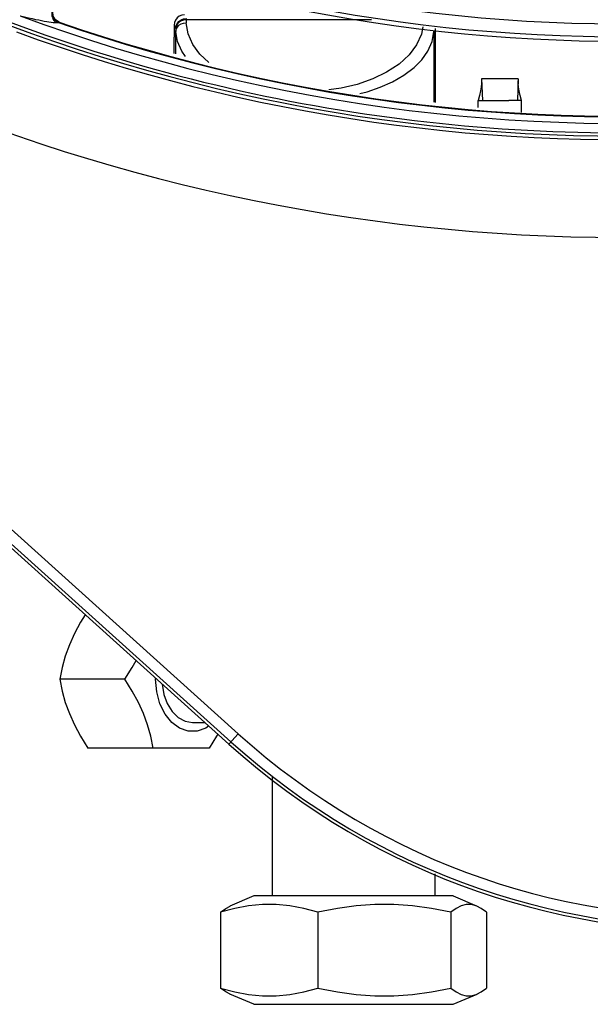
# Model space of a CAD drawing. Extents: x 40.7 to 137.4, y -250.8 to -221.5.
# Tile 281 of 320: x 123.046 to 123.1103, y -238.2434 to -238.1324. Entities that reach past the tile are written whole.
import ezdxf

# ---------------------------------------------------------------- set-up
doc = ezdxf.new("R2010")
doc.units = 0
doc.header["$MEASUREMENT"] = 0
doc.linetypes.add('DASHDOT2', pattern=[0.5, 0.25, -0.125, 0, -0.125])
doc.layers.get('0').update_dxf_attribs({"linetype": 'CONTINUOUS'})
doc.layers.add('AC-FRIGORÍFICA', color=20, linetype='DASHDOT2')

msp = doc.modelspace()

# ---------------------------------------------------------------- linework, layer by layer
at = {"color": 155}
for p, q in [((123.050353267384, -238.132772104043), (123.049921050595, -238.1324966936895)), ((123.0504337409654, -238.1327297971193), (123.0500055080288, -238.1324589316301)), ((123.0501031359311, -238.1327682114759), (123.0503533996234, -238.1327721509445)), ((123.050353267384, -238.132772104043), (123.050433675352, -238.1327297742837)), ((123.0633871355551, -238.1330608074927), (123.0635813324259, -238.133449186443)), ((123.0633871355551, -238.1330608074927), (123.0633871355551, -238.1344124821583)), ((123.0647415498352, -238.1322890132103), (123.0647415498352, -238.132451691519)), ((123.0856114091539, -238.132451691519), (123.064744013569, -238.132451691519)), ((123.064744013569, -238.132451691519), (123.064745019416, -238.132776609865)), ((123.0635813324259, -238.133449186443), (123.0635862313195, -238.1337785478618)), ((123.0635862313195, -238.1362891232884), (123.0635862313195, -238.1337785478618)), ((123.0926282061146, -238.1337785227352), (123.0926282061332, -238.1417362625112)), ((123.0928273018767, -238.1344124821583), (123.0928273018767, -238.1334459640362)), ((123.0633900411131, -238.136236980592), (123.0633871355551, -238.1344124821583)), ((123.0928156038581, -238.1417580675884), (123.0928273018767, -238.1344124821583)), ((123.1021491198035, -238.1391212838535), (123.0980155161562, -238.1391212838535)), ((123.0980155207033, -238.1391212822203), (123.0981110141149, -238.1415633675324)), ((123.10214911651, -238.1391212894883), (123.1020536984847, -238.141562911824)), ((123.0822057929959, -238.1401600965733), (123.0808144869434, -238.1403616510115)), ((123.0976706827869, -238.1415632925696), (123.0976402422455, -238.1415629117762)), ((123.0976402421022, -238.1423194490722), (123.0976402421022, -238.1415629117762)), ((123.0976416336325, -238.1415576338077), (123.0976413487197, -238.1415587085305)), ((123.1025234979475, -238.1415625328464), (123.1010941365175, -238.1415640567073)), ((123.1025234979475, -238.1428876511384), (123.1025234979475, -238.1415625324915))]:
    msp.add_line(p, q, dxfattribs=at)
at = {"color": 6, "linetype": 'Continuous'}
for p, q in [((123.0063833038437, -238.1550873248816), (123.0706039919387, -238.2128996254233)), ((123.0697872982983, -238.2138067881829), (123.0055657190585, -238.1559936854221)), ((123.0160385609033, -238.165889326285), (123.0695546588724, -238.2140652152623)), ((123.0578420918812, -238.206754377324), (123.0505045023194, -238.206754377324)), ((123.0612950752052, -238.206754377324), (123.061305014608, -238.2066387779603)), ((123.0654665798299, -238.2116376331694), (123.0668579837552, -238.2116376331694)), ((123.0695546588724, -238.2140652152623), (123.0706039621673, -238.2128995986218)), ((123.0673365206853, -238.2145065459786), (123.0536693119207, -238.2145065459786)), ((123.0744386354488, -238.2177436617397), (123.0744386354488, -238.2311706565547)), ((123.0927508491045, -238.2286697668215), (123.0927508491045, -238.2311706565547)), ((123.0723611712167, -238.2311706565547), (123.0696690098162, -238.2323244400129)), ((123.0948283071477, -238.2311706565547), (123.0723611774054, -238.2311706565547)), ((123.0948283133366, -238.2311706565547), (123.0975204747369, -238.2323244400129)), ((123.0686166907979, -238.2330018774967), (123.0686166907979, -238.241547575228)), ((123.0795813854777, -238.2330018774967), (123.0795813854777, -238.241547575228)), ((123.0945594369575, -238.2330018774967), (123.0945594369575, -238.241547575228)), ((123.0985727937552, -238.2330018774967), (123.0985727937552, -238.241547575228)), ((123.0723611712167, -238.24337879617), (123.0696690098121, -238.2422250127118)), ((123.0948283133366, -238.24337879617), (123.097520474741, -238.2422250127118)), ((123.0723611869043, -238.24337879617), (123.0948282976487, -238.24337879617))]:
    msp.add_line(p, q, dxfattribs=at)
at = {"color": 155}
for points in [[(123.049921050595, -238.1324966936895), (123.0496561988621, -238.1320398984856), (123.0496305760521, -238.1315351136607)], [(123.0500055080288, -238.1324589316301), (123.0497448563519, -238.1320261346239), (123.0497052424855, -238.1315239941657)], [(123.0645473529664, -238.1319006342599), (123.0642462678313, -238.1319403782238), (123.0639666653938, -238.1320564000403), (123.0637269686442, -238.1322404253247), (123.0635429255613, -238.1324801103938), (123.0634268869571, -238.1327597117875), (123.0633871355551, -238.1330608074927)], [(123.0460336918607, -238.1320141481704), (123.0465191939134, -238.1321308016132), (123.0469679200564, -238.1322335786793), (123.0473824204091, -238.132324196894), (123.0477653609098, -238.1324041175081), (123.0481193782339, -238.1324745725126), (123.048446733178, -238.1325365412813), (123.0487487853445, -238.1325906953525), (123.0490261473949, -238.1326374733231), (123.0492804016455, -238.1326773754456), (123.0495158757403, -238.1327111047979), (123.0497345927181, -238.1327386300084), (123.0499339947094, -238.1327586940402), (123.0501031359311, -238.1327682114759)], [(123.0496771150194, -238.1322810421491), (123.0497485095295, -238.1324015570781), (123.0498407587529, -238.132526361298), (123.049957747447, -238.1326509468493), (123.0501032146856, -238.1327681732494)], [(123.0635813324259, -238.133449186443), (123.0636208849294, -238.1331489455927), (123.0637368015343, -238.1328691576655), (123.0639211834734, -238.1326288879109), (123.0641614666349, -238.1324445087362), (123.0644412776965, -238.1323285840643), (123.0647415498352, -238.1322890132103)], [(123.0647415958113, -238.1324516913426), (123.0645331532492, -238.1324687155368), (123.0643146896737, -238.132523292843), (123.0640983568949, -238.1326214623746), (123.0638991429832, -238.1327665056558), (123.0637344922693, -238.1329576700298), (123.0636228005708, -238.1331890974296), (123.0635813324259, -238.133449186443)], [(123.0635862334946, -238.1337785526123), (123.0636271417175, -238.1335213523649), (123.0637434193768, -238.1332815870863), (123.0639276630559, -238.1330749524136), (123.0641675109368, -238.1329157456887), (123.0644467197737, -238.1328148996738), (123.0647464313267, -238.1327793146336)], [(123.0672867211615, -238.1372726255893), (123.0662753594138, -238.1363120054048), (123.065484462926, -238.1352328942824), (123.0649588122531, -238.1340497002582), (123.064745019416, -238.132776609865)], [(123.0646532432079, -238.1365727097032), (123.064233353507, -238.1359762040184), (123.0637740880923, -238.1349129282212), (123.063586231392, -238.1337785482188)], [(123.0913897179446, -238.1332478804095), (123.0912522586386, -238.1340606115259), (123.0907028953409, -238.1352785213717), (123.0898514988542, -238.136408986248), (123.0887201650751, -238.1374408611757), (123.0873048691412, -238.1383714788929), (123.0857518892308, -238.1391202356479), (123.0839960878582, -238.1397323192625), (123.0822057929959, -238.1401600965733)], [(123.0843214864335, -238.1407697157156), (123.085116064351, -238.1405661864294), (123.0865879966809, -238.1400594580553), (123.0879858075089, -238.1394363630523), (123.0892797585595, -238.1386916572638), (123.0904227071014, -238.1378302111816), (123.0912942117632, -238.1369518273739), (123.0919809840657, -238.135976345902), (123.0924403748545, -238.1349128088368), (123.0926282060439, -238.1337785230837)], [(123.0980233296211, -238.1393209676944), (123.0980198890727, -238.1396137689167), (123.0979802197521, -238.1400036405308), (123.0979006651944, -238.14046635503), (123.0977831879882, -238.1409984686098), (123.0976416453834, -238.1415576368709)], [(123.1025234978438, -238.1415629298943), (123.1023807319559, -238.1409986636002), (123.1022635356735, -238.1404671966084), (123.1021841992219, -238.1400050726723), (123.1021446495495, -238.139615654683), (123.1021412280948, -238.1393231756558)], [(123.0976706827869, -238.1415632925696), (123.0983847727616, -238.1415629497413), (123.1010941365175, -238.1415640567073)]]:
    msp.add_lwpolyline(points, dxfattribs=at)
at = {"color": 6, "linetype": 'Continuous'}
for points in [[(123.0533661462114, -238.199492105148), (123.0528436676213, -238.2003363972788), (123.0521522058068, -238.2016137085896), (123.0515782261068, -238.2028780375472), (123.0511196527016, -238.2041429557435), (123.0507682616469, -238.2054200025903), (123.0505045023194, -238.206754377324)], [(123.0578420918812, -238.206754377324), (123.058667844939, -238.2054200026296), (123.0590883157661, -238.2046432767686)], [(123.0505045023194, -238.206754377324), (123.0507682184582, -238.2080885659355), (123.0511196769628, -238.2093658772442), (123.0515780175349, -238.2106302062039), (123.052152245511, -238.2118951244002), (123.0528435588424, -238.213172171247), (123.0536693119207, -238.2145065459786)], [(123.0610069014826, -238.2145065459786), (123.0607431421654, -238.2131721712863), (123.0603917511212, -238.2118951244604), (123.0599331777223, -238.2106302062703), (123.0593591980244, -238.2093658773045), (123.0586677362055, -238.2080885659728), (123.0578420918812, -238.206754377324)], [(123.0672832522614, -238.2120204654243), (123.0669534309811, -238.2122662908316), (123.0659793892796, -238.2126090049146), (123.0649780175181, -238.2126131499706), (123.0640043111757, -238.2122794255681), (123.0631134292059, -238.2116255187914), (123.0623588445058, -238.2106896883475), (123.061779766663, -238.2095143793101), (123.0614175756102, -238.2081735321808), (123.0612950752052, -238.206754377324)], [(123.0620371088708, -238.2072978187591), (123.0620370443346, -238.2073223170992), (123.0622316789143, -238.2084622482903), (123.0626133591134, -238.209504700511), (123.0631599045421, -238.2103881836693), (123.0638484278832, -238.2110682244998), (123.0646337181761, -238.2114934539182), (123.0654665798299, -238.2116376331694)], [(123.068293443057, -238.2129298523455), (123.0681621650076, -238.21317235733), (123.0673365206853, -238.2145065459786)], [(123.0795813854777, -238.2330018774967), (123.0779778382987, -238.2325731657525), (123.0764220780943, -238.2322812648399), (123.074874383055, -238.2321307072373), (123.0733240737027, -238.2321306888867), (123.0717759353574, -238.2322812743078), (123.0702204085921, -238.2325731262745), (123.0686166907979, -238.2330018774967)], [(123.0686166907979, -238.2330018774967), (123.0692036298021, -238.2325731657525), (123.0696891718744, -238.2323155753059)], [(123.0945594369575, -238.2330018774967), (123.0923689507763, -238.2325731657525), (123.0902437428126, -238.2322812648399), (123.088129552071, -238.2321307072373), (123.0860117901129, -238.2321306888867), (123.0838969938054, -238.2322812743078), (123.0817721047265, -238.2325731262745), (123.0795813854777, -238.2330018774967)], [(123.0975003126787, -238.2323155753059), (123.097416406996, -238.2322812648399), (123.0968499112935, -238.2321307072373), (123.0962824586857, -238.2321306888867), (123.0957158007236, -238.2322812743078), (123.095146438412, -238.2325731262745), (123.0945594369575, -238.2330018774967)], [(123.0985727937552, -238.2330018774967), (123.0979858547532, -238.2325731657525), (123.0975003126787, -238.2323155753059)], [(123.0686166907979, -238.241547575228), (123.0702204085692, -238.2419763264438), (123.0717759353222, -238.2422681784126), (123.073324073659, -238.2424187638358), (123.0748743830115, -238.2424187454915), (123.0764220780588, -238.2422681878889), (123.077977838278, -238.2419762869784), (123.0795813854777, -238.241547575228)], [(123.0696891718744, -238.2422338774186), (123.0692036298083, -238.2419762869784), (123.0686166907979, -238.241547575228)], [(123.0795813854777, -238.241547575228), (123.0817721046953, -238.2419763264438), (123.0838969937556, -238.2422681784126), (123.0860117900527, -238.2424187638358), (123.0881295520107, -238.2424187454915), (123.0902437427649, -238.2422681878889), (123.0923689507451, -238.2419762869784), (123.0945594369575, -238.241547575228)], [(123.0945594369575, -238.241547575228), (123.0951464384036, -238.2419763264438), (123.0957158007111, -238.2422681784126), (123.0962824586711, -238.2424187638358), (123.0968499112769, -238.2424187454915), (123.0974164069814, -238.2422681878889), (123.0975003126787, -238.2422338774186)], [(123.0975003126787, -238.2422338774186), (123.0979858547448, -238.2419762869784), (123.0985727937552, -238.241547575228)]]:
    msp.add_lwpolyline(points, dxfattribs=at)
at = {"color": 155}
for radius, start, end in [(0.1842944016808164, 253.1202071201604, 278.6196116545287), (0.1862599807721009, 252.5841510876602, 278.1055036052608), (0.1857594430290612, 252.7207677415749, 278.2365964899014), (0.1969391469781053, 249.4826075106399, 274.7450997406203), (0.1965835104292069, 249.4827368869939, 276.0488069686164), (0.1955230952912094, 249.7237022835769, 276.2116053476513), (0.1947860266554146, 250.9928016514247, 275.7333335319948), (0.1947198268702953, 251.0110808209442, 275.7281499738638), (0.1973534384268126, 249.7881115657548, 273.9473457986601), (0.2083655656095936, 247.1206484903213, 271.4797776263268)]:
    msp.add_arc((123.1137926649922, -237.9486063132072), radius, start, end, dxfattribs=at)
at = {"color": 6, "linetype": 'Continuous'}
for radius, start, end in [(0.08059484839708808, 228.006073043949, 318.0060160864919), (0.08216318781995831, 228.006044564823, 318.0060445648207), (0.08181547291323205, 228.006044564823, 318.0060445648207)]:
    msp.add_arc((123.1245261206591, -238.1530002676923), radius, start, end, dxfattribs=at)
at = {"layer": 'AC-FRIGORÍFICA'}
msp.add_line((104.8040730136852, -237.5563313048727), (123.1321406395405, -238.2399301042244), dxfattribs=at)

doc.saveas('drawing.dxf')
